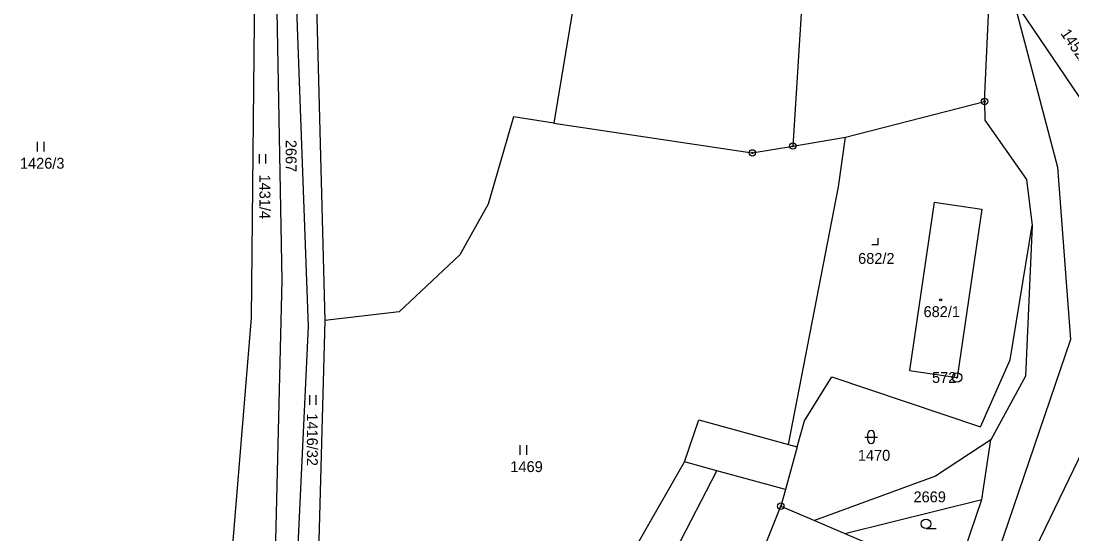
# Model space of a CAD drawing. Extents: x -439246 to -433691, y -1130252 to -1121148.
# Drawn here: x -437622.2 to -437458, y -1123526.8 to -1123446.7 of the extents above; entities that cross this region are included whole.
import ezdxf

# ---------------------------------------------------------------- set-up
doc = ezdxf.new("R2010")
doc.units = 0
for name, color, linetype in [('Vrstva 1', 7, 'Continuous'), ('Vrstva 17', 7, 'Continuous'), ('Vrstva 18', 7, 'Continuous'), ('Vrstva 19', 7, 'Continuous'), ('Vrstva 24', 7, 'Continuous'), ('Vrstva 25', 7, 'Continuous'), ('Vrstva 3', 7, 'Continuous'), ('Vrstva 37', 7, 'Continuous'), ('Vrstva 4', 7, 'Continuous')]:
    doc.layers.add(name, color=color, linetype=linetype)

msp = doc.modelspace()

# ---------------------------------------------------------------- linework, layer by layer
at = {"layer": 'Vrstva 1'}
for points in [[(-437496.72, -1123388.41), (-437501.62, -1123466.24)], [(-437576.4, -1123430.32), (-437574.7, -1123493.5)], [(-437585.68, -1123436.6), (-437586.23, -1123493.07)], [(-437581.41, -1123487.18), (-437582.34, -1123436.72)], [(-437535.26, -1123440.38), (-437538.94, -1123462.65)], [(-437471.67, -1123459.27), (-437470.91, -1123442.33)], [(-437467.17, -1123443.45), (-437454.98, -1123461.41)], [(-437467.17, -1123443.45), (-437460.3, -1123469.55)], [(-437579.13, -1123444.83), (-437577.32, -1123494.43)], [(-437493.37, -1123464.84), (-437471.67, -1123459.27)], [(-437471.67, -1123459.27), (-437471.64, -1123462.21)], [(-437545.23, -1123461.7), (-437549.2, -1123475.31)], [(-437538.94, -1123462.65), (-437545.23, -1123461.7)], [(-437538.94, -1123462.65), (-437507.95, -1123467.31)], [(-437471.64, -1123462.21), (-437465.14, -1123471.47)], [(-437501.62, -1123466.24), (-437493.37, -1123464.84)], [(-437494.48, -1123472.63), (-437493.37, -1123464.84)], [(-437507.95, -1123467.31), (-437501.62, -1123466.24)], [(-437460.3, -1123469.55), (-437458.26, -1123496.46)], [(-437465.14, -1123471.47), (-437464.25, -1123478.66)], [(-437502.29, -1123512.84), (-437494.48, -1123472.63)], [(-437549.2, -1123475.31), (-437553.64, -1123483.25)], [(-437479.52, -1123474.99), (-437483.38, -1123501.27)], [(-437479.52, -1123474.99), (-437472.08, -1123476.11)], [(-437472.08, -1123476.11), (-437475.96, -1123502.38)], [(-437467.65, -1123499.65), (-437464.25, -1123478.66)], [(-437464.25, -1123478.66), (-437465.27, -1123502.2)], [(-437553.64, -1123483.25), (-437563.1, -1123492.13)], [(-437582.45, -1123529.99), (-437581.41, -1123487.18)], [(-437563.1, -1123492.13), (-437574.7, -1123493.5)], [(-437586.23, -1123493.07), (-437589.4, -1123531.69)], [(-437574.7, -1123493.5), (-437575.94, -1123537.41)], [(-437577.32, -1123494.43), (-437579.05, -1123530.78)], [(-437458.26, -1123496.46), (-437480.1, -1123560.6)], [(-437472.32, -1123510.11), (-437467.65, -1123499.65)], [(-437483.38, -1123501.27), (-437475.96, -1123502.38)], [(-437499.81, -1123509.16), (-437495.51, -1123502.29)], [(-437495.51, -1123502.29), (-437472.32, -1123510.11)], [(-437465.27, -1123502.2), (-437470.68, -1123512.1)], [(-437518.56, -1123515.54), (-437516.32, -1123508.97)], [(-437516.32, -1123508.97), (-437502.29, -1123512.84)], [(-437500.94, -1123513.21), (-437499.81, -1123509.16)], [(-437467.43, -1123536.71), (-437453.98, -1123508.93)], [(-437500.94, -1123513.21), (-437502.78, -1123519.89)], [(-437502.29, -1123512.84), (-437500.94, -1123513.21)], [(-437470.68, -1123512.1), (-437479.33, -1123517.81)], [(-437472.09, -1123521.42), (-437470.68, -1123512.1)], [(-437545.82, -1123563.23), (-437518.56, -1123515.54)], [(-437513.47, -1123516.94), (-437518.56, -1123515.54)], [(-437526.32, -1123541.71), (-437513.47, -1123516.94)], [(-437479.33, -1123517.81), (-437498.26, -1123524.71)], [(-437502.78, -1123519.89), (-437503.5, -1123522.47)], [(-437493.49, -1123526.74), (-437472.09, -1123521.42)], [(-437484.01, -1123556.51), (-437472.09, -1123521.42)], [(-437512.39, -1123544.77), (-437503.5, -1123522.47)], [(-437503.5, -1123522.47), (-437498.26, -1123524.71)], [(-437498.26, -1123524.71), (-437493.49, -1123526.74)], [(-437493.49, -1123526.74), (-437479.59, -1123532.67)]]:
    msp.add_lwpolyline(points, dxfattribs=at)
at = {"layer": 'Vrstva 24'}
for centre, radius in [((-437471.67, -1123459.27), 0.5), ((-437471.67, -1123459.27), 0.1), ((-437501.62, -1123466.24), 0.5), ((-437507.95, -1123467.31), 0.5), ((-437507.95, -1123467.31), 0.1), ((-437501.62, -1123466.24), 0.1), ((-437475.96, -1123502.38), 0.75), ((-437475.96, -1123502.38), 0.1), ((-437503.5, -1123522.47), 0.5), ((-437503.5, -1123522.47), 0.1)]:
    msp.add_circle(centre, radius, dxfattribs=at)
at = {"layer": 'Vrstva 25'}
for p, q in [((-437619.59, -1123467.08), (-437619.59, -1123465.58)), ((-437618.59, -1123467.08), (-437618.59, -1123465.58)), ((-437584.93, -1123468.99), (-437584.93, -1123467.49)), ((-437583.93, -1123468.99), (-437583.93, -1123467.49)), ((-437577.09, -1123506.66), (-437577.09, -1123505.16)), ((-437576.09, -1123506.66), (-437576.09, -1123505.16)), ((-437490.39, -1123511.68), (-437488.39, -1123511.68)), ((-437489.89, -1123512.18), (-437489.89, -1123511.18)), ((-437488.89, -1123511.18), (-437488.89, -1123512.18)), ((-437544.19, -1123514.45), (-437544.19, -1123512.95)), ((-437543.19, -1123514.45), (-437543.19, -1123512.95)), ((-437480.81, -1123525.98), (-437479.21, -1123525.98))]:
    msp.add_line(p, q, dxfattribs=at)
msp.add_lwpolyline([(-437489.29, -1123481.63), (-437488.29, -1123481.63), (-437488.29, -1123480.63)], dxfattribs=at)
for centre, radius in [((-437478.52, -1123490.25), 0.175), ((-437480.81, -1123525.23), 0.75)]:
    msp.add_circle(centre, radius, dxfattribs=at)
for centre, start, end in [((-437489.39, -1123511.18), 0, 180), ((-437489.39, -1123512.18), 180, 0)]:
    msp.add_arc(centre, 0.5, start, end, dxfattribs=at)
at = {"layer": 'Vrstva 3'}
for points in [[(-437479.52, -1123474.99), (-437483.38, -1123501.27)], [(-437479.52, -1123474.99), (-437472.08, -1123476.11)], [(-437472.08, -1123476.11), (-437475.96, -1123502.38)], [(-437483.38, -1123501.27), (-437475.96, -1123502.38)]]:
    msp.add_lwpolyline(points, dxfattribs=at)
at = {"layer": 'Vrstva 37'}
msp.add_circle((-437478.52, -1123490.25), 0.175, dxfattribs=at)
at = {"layer": 'Vrstva 4'}
msp.add_lwpolyline([(-437502.78, -1123519.89), (-437513.47, -1123516.94)], dxfattribs=at)

# ---------------------------------------------------------------- texts
at = {"layer": 'Vrstva 17'}
msp.add_text('572', height=1.7, dxfattribs=at).set_placement((-437479.88, -1123503.23))
at = {"layer": 'Vrstva 18'}
for s, rotation, p in [('1452/2', 304.3261, (-437459.87, -1123448.66)), ('2667', 270, (-437580.84, -1123465.27)), ('1431/4', 270, (-437584.93, -1123470.69)), ('1416/32', 270, (-437577.53, -1123507.99))]:
    msp.add_text(s, height=1.7, rotation=rotation, dxfattribs=at).set_placement(p)
for s, p in [('1426/3', (-437622.35, -1123469.78)), ('1470', (-437491.46, -1123515.38)), ('1469', (-437545.74, -1123517.15)), ('2669', (-437482.77, -1123521.87))]:
    msp.add_text(s, height=1.7, dxfattribs=at).set_placement(p)
at = {"layer": 'Vrstva 19'}
for s, p in [('682/2', (-437491.42, -1123484.64)), ('682/1', (-437481.2, -1123492.95))]:
    msp.add_text(s, height=1.7, dxfattribs=at).set_placement(p)

doc.saveas('drawing.dxf')
